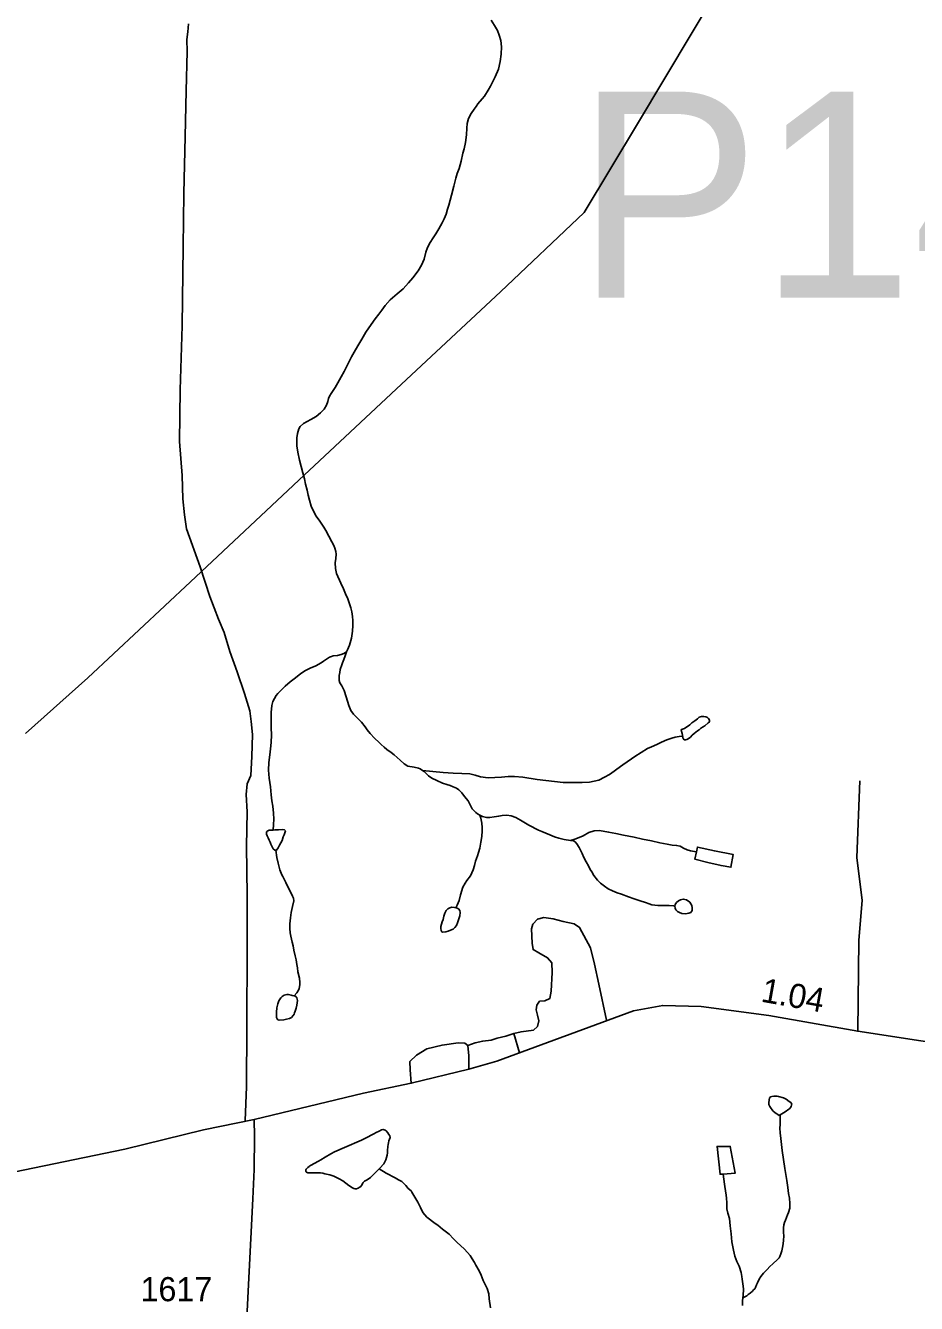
# Model space of a CAD drawing. Extents: x 2126262 to 2293712, y 749403 to 919119.
# Drawn here: x 2258590 to 2263203, y 853011 to 859625 of the extents above; entities that cross this region are included whole.
import ezdxf

# ---------------------------------------------------------------- set-up
doc = ezdxf.new("R2010")
doc.units = 0
for name, color, linetype in [('Exist Hydrographic Misc Water Feature', 7, 'Continuous'), ('Exist Hydrographic Pond Under 1500 Sq Ft', 7, 'Continuous'), ('Exist Road Non-System Type 51', 7, 'Continuous'), ('Exist Road Primary NC Attributed', 7, 'Continuous'), ('Exist Road Primary NC Service Mileage Hundredths English Label', 7, 'Continuous'), ('Exist Road Secondary Structure Pipe Number Label', 7, 'Continuous'), ('Exist Road Secondary Type 51 Attributed', 7, 'Continuous'), ('Exist Road Secondary Type 51 Number Label', 7, 'Continuous'), ('Exist Utilities Electrical Transmission Line', 7, 'Continuous')]:
    doc.layers.add(name, color=color, linetype=linetype)

msp = doc.modelspace()

# ---------------------------------------------------------------- linework, layer by layer
at = {"layer": 'Exist Hydrographic Misc Water Feature'}
for points in [[(2261000.5, 859653.4), (2261018.2, 859625.2), (2261032.8, 859599.3), (2261042.2, 859576.2), (2261050.4, 859547.4), (2261053.7, 859515.2), (2261051.9, 859477.5), (2261048.2, 859439.2), (2261038.8, 859399.1), (2261020.9, 859359.5), (2260997.3, 859310.7), (2260985.7, 859291.3), (2260966.1, 859260.5), (2260954.3, 859246.7), (2260932.4, 859220.2), (2260922.3, 859206.3), (2260912.5, 859191.8), (2260896.6, 859170.1), (2260883.3, 859144.8), (2260877.2, 859118.1), (2260875.4, 859094.2), (2260873.6, 859059.1), (2260867.9, 859019.9), (2260860.3, 858987.2), (2260854.6, 858964.4), (2260845.2, 858923.6), (2260835.3, 858886.1), (2260825.5, 858859)], [(2260825.5, 858859), (2260817.8, 858835.6), (2260807.4, 858793.1), (2260794.7, 858747.5), (2260781.1, 858695.3), (2260775.5, 858674.7), (2260767.4, 858648.7), (2260758, 858625.2), (2260747.8, 858604.8), (2260729.7, 858572.4), (2260715.1, 858547.4), (2260700.5, 858526.4), (2260684.9, 858502.1), (2260671.3, 858476.2), (2260663.2, 858451.7), (2260654, 858415.8), (2260640.5, 858385.6), (2260622.5, 858355.8), (2260594.6, 858319.3), (2260573.4, 858293.5), (2260545.2, 858262.9), (2260513.5, 858236.7), (2260477.7, 858205.3), (2260452.2, 858175.7), (2260434.9, 858152.1), (2260419.8, 858131.1), (2260400.6, 858107.8), (2260378.9, 858077.1), (2260352.6, 858039), (2260331.8, 858002.7), (2260315.9, 857976.8), (2260298.2, 857946.6), (2260276.7, 857910.3), (2260261.3, 857879.5), (2260239.4, 857834), (2260224.4, 857806.5), (2260207.1, 857776.3), (2260192.1, 857751.4), (2260172.5, 857721.3), (2260163.3, 857707.7), (2260158.8, 857695.3), (2260154.5, 857679), (2260148.9, 857661.1), (2260135.3, 857639.4), (2260117.2, 857620.7), (2260094.5, 857602.5), (2260067.6, 857586.7), (2260029.8, 857566.1), (2260012.1, 857550.1), (2260004, 857537.8), (2259998.6, 857514.3), (2259994.5, 857492.1), (2259995.3, 857450.4), (2259999.2, 857416.5), (2260007.8, 857376.3), (2260026.2, 857310.4), (2260033.4, 857279.7), (2260039.7, 857251.7), (2260047.2, 857219.7), (2260053.3, 857194), (2260059.3, 857168.6), (2260068.5, 857137.9), (2260080.1, 857112.4), (2260094.3, 857086.5), (2260114.4, 857059.2), (2260134.5, 857029.3), (2260144.9, 857011), (2260176.2, 856953.6), (2260185.6, 856933.8), (2260191.6, 856919.9), (2260195.8, 856903.4), (2260197.8, 856889.2), (2260196.4, 856867.3), (2260192.9, 856844.4), (2260194.6, 856815.5), (2260199.7, 856788.5), (2260221.6, 856739.5), (2260235.7, 856709.7), (2260246.4, 856684.2), (2260258, 856658.4), (2260265.7, 856636.9), (2260274.7, 856610.5), (2260278.5, 856590), (2260282.9, 856566), (2260285.2, 856546.3), (2260285.3, 856520), (2260283, 856489.9), (2260278, 856454.6), (2260266.8, 856418.1), (2260256.4, 856394.4), (2260251.6, 856384)], [(2260251.6, 856384), (2260238.6, 856375), (2260223.4, 856370.4), (2260205, 856365.2), (2260182.6, 856362.4), (2260174, 856360), (2260163.8, 856356.3), (2260148.5, 856345.1), (2260133.2, 856334.6), (2260121.2, 856326.6), (2260092.7, 856311.8), (2260063.5, 856298.3), (2260036.4, 856285.1), (2260013.7, 856269.8), (2259980.1, 856243.6), (2259960, 856227.6), (2259934.3, 856205.2), (2259906.5, 856178.6), (2259895.5, 856167.3), (2259888.1, 856157.6), (2259878.2, 856142.4), (2259871, 856126.8), (2259865.7, 856105), (2259861.6, 856069.6), (2259862, 856038.5), (2259862.3, 855990.2), (2259862.5, 855954.8), (2259861.1, 855914.8), (2259857.7, 855881.1), (2259853.8, 855850), (2259849.1, 855810.7), (2259848.2, 855770.7), (2259850.7, 855730.4), (2259857.3, 855684.3), (2259861.3, 855644.2), (2259865.6, 855612), (2259869.9, 855585), (2259874.4, 855548.8), (2259874.8, 855518.3), (2259874.2, 855489.8), (2259872.6, 855460.9)], [(2260251.6, 856384), (2260243.5, 856357.9), (2260234.9, 856335.8), (2260231.1, 856326), (2260227.2, 856315.6), (2260219.2, 856291.8), (2260216.3, 856276.4), (2260213.6, 856261.7), (2260213.8, 856235.5), (2260217.7, 856222.3), (2260227, 856207.3), (2260238.9, 856183.1), (2260250.7, 856150.1), (2260263.6, 856106.5), (2260273.5, 856080.7), (2260287.5, 856060.1), (2260307.5, 856042.3), (2260329.7, 856019.9), (2260348.2, 855994.9), (2260358.7, 855979.9), (2260374.4, 855961.6), (2260396.8, 855936.5), (2260420.6, 855913.7), (2260430.9, 855903.6), (2260446.7, 855889.5), (2260461.2, 855877.8), (2260483.2, 855862.5), (2260499.3, 855850.7), (2260514.8, 855836.3), (2260529.6, 855822.2), (2260549.9, 855804.4), (2260570, 855792.5), (2260602, 855786.9), (2260623.9, 855781.5), (2260633.9, 855777.4), (2260644.6, 855769.6)], [(2261992.5, 855947.6), (2261975, 855944.7), (2261954, 855941.9), (2261935.8, 855937.3), (2261910.4, 855928), (2261882.6, 855915.5), (2261858.1, 855904.5), (2261830.3, 855892.6), (2261810.4, 855882.5), (2261777.5, 855861.9), (2261744.9, 855841.9), (2261726.9, 855829.2), (2261683, 855798.9), (2261651.4, 855776.6), (2261637.7, 855766.4), (2261613.4, 855748.9), (2261587.9, 855734.6), (2261557.7, 855719.5), (2261510.3, 855709), (2261471.5, 855706.5), (2261418.7, 855707), (2261374.1, 855707.9), (2261328.3, 855712.1), (2261239.9, 855722.8), (2261164.1, 855734.2), (2261122.2, 855737.7), (2261089.7, 855738.4), (2261054.2, 855734.9), (2260984.6, 855730.8), (2260946.3, 855736.5), (2260918, 855745.9), (2260889.9, 855751.4), (2260848.3, 855753.3), (2260804.7, 855754.8), (2260752.3, 855758.5), (2260644.6, 855769.6)], [(2260644.6, 855769.6), (2260654, 855763.9), (2260664, 855753.8), (2260676.2, 855742.1), (2260694.3, 855730.2), (2260720.3, 855718.2), (2260748.2, 855704.5), (2260770.7, 855696.5), (2260788.6, 855691.2), (2260804.9, 855685.3), (2260820.5, 855677.4), (2260832.8, 855669), (2260849.5, 855653.2), (2260863.2, 855635.5), (2260881.4, 855611.5), (2260889.3, 855598.3), (2260902.9, 855571.7), (2260911.5, 855561.7), (2260921.8, 855552.3), (2260929.9, 855544.9), (2260942.2, 855538.8)], [(2260942.2, 855538.8), (2260948.1, 855522.2), (2260952.2, 855495.9), (2260954, 855474.6), (2260954.3, 855456.5), (2260953.1, 855428), (2260947.2, 855398.6), (2260941.3, 855368.2), (2260935.3, 855345.4), (2260930, 855328.4), (2260920.2, 855299.8), (2260914.5, 855277.9), (2260906.8, 855255.8), (2260893.1, 855224.2), (2260875.2, 855200), (2260865.4, 855185.5), (2260853.5, 855165), (2260841.8, 855125.3), (2260835.3, 855095.9), (2260825.3, 855071.5), (2260817.5, 855059.2)], [(2260942.2, 855538.8), (2260955.9, 855531.9), (2260976.1, 855526.6), (2260994.4, 855525.5), (2261015.8, 855529), (2261039.9, 855533.5), (2261058, 855535.7), (2261082.3, 855537.5), (2261103.9, 855535.4), (2261127.9, 855526.1), (2261152.3, 855512.4), (2261170.1, 855502.2), (2261196.3, 855486.9), (2261246.3, 855461.3), (2261262.6, 855453.4), (2261304.8, 855435.5), (2261328.9, 855425.8), (2261351.1, 855418.8), (2261378.8, 855412.6), (2261411.8, 855407.7)], [(2261411.8, 855407.7), (2261434.9, 855414.7), (2261455.8, 855422.5), (2261476.6, 855430.9), (2261506.5, 855447.7), (2261534.2, 855457.6), (2261562.5, 855458), (2261608.5, 855450.5), (2261646.4, 855443.1), (2261686.6, 855434.7), (2261740.8, 855423.8), (2261784.9, 855414), (2261830.6, 855404.9), (2261874.1, 855395.8), (2261912.9, 855387.4), (2261938.8, 855383.6), (2261961, 855381.5), (2261979, 855377.8), (2261997.2, 855367.6), (2262015.3, 855358.4), (2262033.3, 855353.8), (2262063.7, 855348.2)], [(2261411.8, 855407.7), (2261426.9, 855405), (2261435.6, 855399.9), (2261445.3, 855390.6), (2261457, 855370.6), (2261463.3, 855356.7), (2261471.4, 855339.2), (2261481.5, 855319.3), (2261492.5, 855296.1), (2261504.2, 855275.5), (2261513.7, 855257.3), (2261521.6, 855244.7), (2261532.7, 855225.7), (2261550.9, 855201.4), (2261566.3, 855186.3), (2261587, 855170.5), (2261606.7, 855157.6), (2261629.1, 855146.6), (2261653.8, 855136.3), (2261675.4, 855129.3), (2261711.5, 855115.4), (2261741.8, 855105.6), (2261772.1, 855095.1), (2261800.1, 855085.7), (2261818.6, 855078.7), (2261833.6, 855073.5), (2261848.3, 855071.6), (2261864, 855070.3), (2261879.8, 855070.9), (2261901.8, 855071.1), (2261921.8, 855070.7), (2261945.7, 855069.5), (2261952.5, 855067.8)], [(2259885.5, 855356.7), (2259890.3, 855318.9), (2259898.6, 855289.2), (2259907, 855254.5), (2259917.3, 855228.8), (2259921.4, 855221.5), (2259937.8, 855189), (2259941.6, 855180.7), (2259964, 855137.6), (2259972.1, 855119.4), (2259976.5, 855109.4), (2259978.5, 855094), (2259972.6, 855065.2), (2259964.8, 855033.6), (2259961.3, 855007.4), (2259957.7, 854975.3), (2259958.2, 854951.7), (2259960, 854929.4), (2259964.2, 854911.2), (2259970.5, 854881.6), (2259974.6, 854861.2), (2259978.8, 854839.8), (2259986.4, 854810.1), (2259991.2, 854788.7), (2259995.3, 854765.6), (2259997.5, 854747.5), (2259999.8, 854727.8), (2260008.2, 854693.8), (2260010.4, 854671.8), (2260010.5, 854659.4), (2260006.8, 854641.4), (2260002.7, 854631.6), (2259994.9, 854618), (2259980.4, 854602.6)], [(2262497.6, 853987.8), (2262497.8, 853936.3), (2262496.1, 853918.3), (2262498.3, 853894.3), (2262500.6, 853864.1), (2262507.2, 853802.3), (2262515.4, 853756.2), (2262522, 853708.5), (2262526.2, 853678.2), (2262532.5, 853646.9), (2262537, 853610.7), (2262540.9, 853580.2), (2262545.4, 853556.4), (2262547.7, 853528.5), (2262547.9, 853504.6), (2262541.2, 853481.1), (2262536, 853468.7), (2262524.6, 853442.7), (2262519.8, 853429.7), (2262516.6, 853418.3), (2262514.6, 853401.9), (2262515.1, 853376.7), (2262516.4, 853361.9), (2262515.5, 853334.7), (2262511.7, 853308.5), (2262505.9, 853282.4), (2262501.3, 853267.1), (2262496.1, 853254.1), (2262491.7, 853246.6), (2262484.3, 853237.9), (2262460.2, 853216.1), (2262444.5, 853201.7), (2262430.8, 853187.2), (2262411, 853167.3), (2262397.2, 853149.5), (2262388.7, 853135.6), (2262379.5, 853117.1), (2262375.3, 853107.3), (2262369.8, 853093.3), (2262365.7, 853086.9), (2262359.7, 853081.4), (2262354, 853075), (2262341.3, 853064.4), (2262332, 853056.4), (2262324, 853051), (2262314, 853044.6), (2262304.4, 853040.6)], [(2260420.7, 853707.2), (2260457, 853685.7), (2260503.4, 853660.2), (2260521.5, 853650), (2260537.5, 853642.4), (2260547.7, 853632.4), (2260559.6, 853620.6), (2260571.8, 853606.3), (2260586, 853594.5), (2260590.1, 853587.2), (2260606.3, 853561.3), (2260620.5, 853534.7), (2260634.7, 853507.5), (2260647, 853481.7), (2260667.1, 853457.7), (2260711.4, 853424), (2260725.3, 853416.1), (2260749.5, 853395.9), (2260784, 853369), (2260806.2, 853344.9), (2260824.1, 853327.1), (2260860.5, 853293.6), (2260878.8, 853275.2), (2260892.9, 853259.5), (2260902.7, 853241.9), (2260915.1, 853221.9), (2260921.1, 853209.7), (2260939.5, 853179.8), (2260949.5, 853156.6), (2260960.1, 853130.1), (2260980.6, 853088.7), (2260988.5, 853060.7), (2260990.9, 853034.4), (2260997.2, 852988.3)], [(2262202.2, 853680.7), (2262209, 853627.4), (2262211.1, 853615.9), (2262217.3, 853571.5), (2262219.3, 853555.7), (2262221.8, 853532), (2262221.8, 853499.9), (2262226.2, 853477.8), (2262234.5, 853449.7), (2262239, 853411.9), (2262243, 853371.5), (2262247.8, 853329.7), (2262256, 853285.9), (2262262, 853256.3), (2262272.5, 853228.2), (2262284.5, 853204.3), (2262295, 853170.3), (2262299.1, 853150.6), (2262301.1, 853136.7), (2262305.6, 853100.6), (2262307.6, 853084.8), (2262306.3, 853052), (2262304.4, 853040.6)], [(2262304.4, 853040.6), (2262302.4, 853024.2), (2262302.6, 853000.6)]]:
    msp.add_lwpolyline(points, dxfattribs=at)
at = {"layer": 'Exist Hydrographic Pond Under 1500 Sq Ft'}
for points in [[(2261992.5, 855947.6), (2261991.6, 855951.6), (2261989.8, 855961.5), (2261985.6, 855978), (2261987.3, 855982.2), (2262001.5, 855987.5), (2262029.1, 856005.9), (2262039.2, 856016.2), (2262055.1, 856026.7), (2262068.8, 856036.3), (2262078.8, 856044.9), (2262090.7, 856048.9), (2262102.5, 856048.7), (2262112.6, 856046.8), (2262121.1, 856043.4), (2262126.9, 856039), (2262131, 856030.7), (2262130.8, 856020.9), (2262125.4, 856015.4), (2262107.1, 856001), (2262095.1, 855993.1), (2262085.4, 855986.7), (2262077.4, 855980.3), (2262069.5, 855974.6), (2262061.5, 855968.2), (2262051.8, 855960.2), (2262041.8, 855952.2), (2262033.7, 855942.5), (2262025.7, 855936.1), (2262018.1, 855932.3), (2262013.7, 855929.8), (2262007.8, 855927.6), (2262001.9, 855927.8), (2261995.8, 855933.5), (2261993.7, 855941.7), (2261992.5, 855947.6)], [(2259872.6, 855460.9), (2259860.8, 855460.5), (2259851, 855460.7), (2259844, 855457.6), (2259839.7, 855453.4), (2259837.3, 855447.9), (2259837.4, 855440.3), (2259841.5, 855430.4), (2259845.9, 855420.5), (2259851.5, 855408.2), (2259855.9, 855398.3), (2259860, 855388.4), (2259865.9, 855374.1), (2259871.6, 855364.2), (2259880, 855356.8), (2259885.5, 855356.7)], [(2259885.5, 855356.7), (2259889.5, 855357.3), (2259897.9, 855368.6), (2259904.8, 855383.2), (2259917.8, 855407.5), (2259924.4, 855425.4), (2259929.2, 855436.8), (2259934.4, 855452.4), (2259935.2, 855457.3), (2259931, 855461.4), (2259919.2, 855463.2), (2259900.2, 855462), (2259881.2, 855461.7), (2259872.6, 855460.9)], [(2262063.7, 855348.2), (2262055.3, 855310.7), (2262123.5, 855292.8), (2262191.8, 855277.6), (2262242.1, 855268.4), (2262254.6, 855334.4), (2262157.2, 855352.8), (2262068.8, 855372.7), (2262063.7, 855348.2)], [(2260817.5, 855059.2), (2260824.6, 855057.4), (2260832.4, 855053.3), (2260838.5, 855045), (2260840.6, 855034.1), (2260838.6, 855017.1), (2260833.3, 855000.8), (2260826.3, 854981.3), (2260820.5, 854967.3), (2260813.4, 854956.9), (2260803.4, 854948.9), (2260789.5, 854942.7), (2260778.9, 854938), (2260765.7, 854935), (2260749.9, 854932.7), (2260745.7, 854934.4), (2260741.5, 854940.4), (2260740.1, 854950.9), (2260740.7, 854962.4), (2260742.9, 854973.8), (2260747.1, 854986.2), (2260751.6, 854998.2), (2260756.2, 855015.5), (2260761.1, 855030.8), (2260768.6, 855044.8), (2260776.3, 855052.8), (2260786.3, 855059.2), (2260796.8, 855061.2), (2260810.3, 855061), (2260817.5, 855059.2)], [(2261952.5, 855067.8), (2261954, 855056.9), (2261958, 855048), (2261966.1, 855039.6), (2261976.1, 855033.5), (2261988.2, 855030), (2262006.5, 855027.9), (2262024.3, 855030.2), (2262034.2, 855033.9), (2262041.9, 855044.6), (2262041.9, 855058.4), (2262039.5, 855069.9), (2262030, 855087.5), (2262013.2, 855100), (2261995.3, 855103.6), (2261981.8, 855100), (2261971.5, 855095.2), (2261961.1, 855085.6), (2261953.7, 855075), (2261952.5, 855067.8)], [(2259980.4, 854602.6), (2259985, 854601.8), (2259988.9, 854599.1), (2259995.3, 854591.8), (2259997.3, 854579.3), (2259996.7, 854567.1), (2259994.5, 854554.1), (2259991.6, 854540), (2259985.7, 854523.8), (2259983.2, 854515.6), (2259980.1, 854508.4), (2259976, 854501), (2259966, 854491.4), (2259956, 854485), (2259940.2, 854481.4), (2259926.4, 854479.1), (2259902.4, 854476.3), (2259896.2, 854479), (2259892, 854484.7), (2259889.9, 854490.6), (2259889.2, 854505.4), (2259889.5, 854518.5), (2259891.6, 854540.5), (2259895.3, 854561.7), (2259901.2, 854576.3), (2259911.3, 854592.5), (2259918.7, 854599.9), (2259929, 854606.9), (2259942.8, 854609.3), (2259951, 854609.1), (2259965.1, 854607.2), (2259971, 854605.4), (2259980.4, 854602.6)], [(2262497.6, 853987.8), (2262515.2, 853998.2), (2262529.1, 854006.8), (2262537.1, 854012.6), (2262545.1, 854018.9), (2262551.1, 854024.4), (2262554.9, 854030.9), (2262557, 854036.7), (2262557.4, 854040.7), (2262556.8, 854044.9), (2262553, 854050.6), (2262544.6, 854056.7), (2262529.4, 854067.5), (2262514.8, 854074.4), (2262488.7, 854082.4), (2262480.6, 854084.2), (2262474.7, 854084.4), (2262464.5, 854083.6), (2262454.6, 854082.2), (2262446.7, 854080), (2262442.6, 854073.6), (2262440.8, 854066.1), (2262438.8, 854048.1), (2262439, 854039.9), (2262443.3, 854029.9), (2262447.2, 854024.3), (2262459.6, 854008.3), (2262471.6, 853998.2), (2262479.6, 853992.4), (2262485.4, 853988), (2262491.6, 853984), (2262497.6, 853987.8)], [(2260420.7, 853707.2), (2260409.3, 853694.9), (2260389.6, 853676.6), (2260375.5, 853662.8), (2260359.5, 853651), (2260345.3, 853643.8), (2260340.6, 853639.9), (2260337.6, 853636.7), (2260335.9, 853632.5), (2260329.7, 853620.5), (2260326, 853616.3), (2260317.7, 853610.9), (2260311.7, 853606.8), (2260304.1, 853604.6), (2260300.5, 853603.7), (2260295.9, 853603.8), (2260289.7, 853605.6), (2260281.9, 853610), (2260263.8, 853621.8), (2260232.8, 853645.5), (2260213.3, 853655.7), (2260185.7, 853669.4), (2260165.6, 853677), (2260139.4, 853682.5), (2260129, 853684.3), (2260117.5, 853686.2), (2260103.1, 853686.5), (2260085.4, 853686.2), (2260069.7, 853686.6), (2260060.8, 853686.7), (2260051.6, 853687.6), (2260045.1, 853690.3), (2260043.2, 853692), (2260041.6, 853695.3), (2260041.3, 853697.6), (2260041.4, 853701.9), (2260043.2, 853705.8), (2260045.2, 853708.4), (2260049.2, 853712.2), (2260051.2, 853713.8), (2260057.9, 853720.3), (2260061.9, 853722.8), (2260068.8, 853725.9), (2260084.8, 853734.5), (2260106.6, 853746.5), (2260118.6, 853754.4), (2260140.6, 853768.7), (2260171.1, 853785.2), (2260190.3, 853795.6), (2260241.9, 853817.5), (2260329.7, 853856.6), (2260350.6, 853866.7), (2260393.7, 853888.8), (2260405.3, 853896.1), (2260421.2, 853903), (2260433.1, 853909.3), (2260441, 853911.7), (2260447.2, 853910), (2260451.1, 853907.3), (2260457.3, 853903.9), (2260465.3, 853893.9), (2260471.3, 853885.5), (2260476.1, 853878.2), (2260477.9, 853869), (2260471.6, 853852.1), (2260469.8, 853842.3), (2260467.6, 853834.1), (2260466.1, 853822.7), (2260465.3, 853816.1), (2260464.5, 853808.6), (2260464.2, 853795.5), (2260464.1, 853789.9), (2260462.2, 853777.5), (2260454.5, 853754), (2260444.6, 853733.6), (2260424.7, 853711), (2260420.7, 853707.2)], [(2262202.2, 853680.7), (2262264.3, 853684.3), (2262239, 853823.6), (2262171.1, 853823.3), (2262186.5, 853679.4), (2262202.2, 853680.7)]]:
    msp.add_lwpolyline(points, dxfattribs=at)
at = {"layer": 'Exist Road Non-System Type 51'}
msp.add_line((2261117.7, 854407.5), (2261148.3, 854308), dxfattribs=at)
for points in [[(2259434.2, 859633.3), (2259430.6, 859593.2), (2259424.9, 859553.1), (2259425.7, 859491.1), (2259421.6, 859287.2), (2259415.7, 859051.2), (2259408.6, 858755.2), (2259405, 858479.4), (2259401, 858071.6), (2259390.1, 857739.5), (2259386.5, 857471.6), (2259400.3, 857295.8), (2259403.4, 857175.9), (2259412.2, 857092), (2259422.7, 857020.2), (2259494.6, 856822.9), (2259544, 856669.5), (2259589.2, 856552), (2259617.7, 856484.2), (2259646.7, 856384.5), (2259685.7, 856280.9), (2259722.7, 856167.3), (2259751.5, 856077.6), (2259757.9, 856023.6), (2259764.7, 855955.9), (2259761.8, 855841.8), (2259756.7, 855743.7), (2259737, 855699.7), (2259731.7, 855645.7), (2259736.4, 855555.8), (2259734.1, 855377.7), (2259736.4, 855123.9), (2259737, 854851.9), (2259734.9, 854444.1), (2259733.8, 854132.2), (2259727.4, 853958.4)], [(2262899.1, 854419.7), (2262905.3, 854890.6), (2262922, 855095.6), (2262894.1, 855319), (2262910.8, 855715.5)], [(2261598.2, 854476.2), (2261559, 854664.1), (2261536.7, 854767.5), (2261514.4, 854851.2), (2261458.6, 854957.4), (2261431.4, 854976.2), (2261374.2, 854987.4), (2261322.6, 855001.3), (2261273.7, 855008.3), (2261240.3, 854999.9), (2261216.5, 854974.8), (2261209.6, 854949.7), (2261213.7, 854875.7), (2261217.9, 854842.2), (2261247.2, 854825.4), (2261293.3, 854800.3), (2261314.2, 854773.8), (2261317, 854723.5), (2261311.4, 854626.4), (2261304.4, 854588.7), (2261277.9, 854577.6), (2261251.4, 854574.8), (2261237.4, 854555.2), (2261234.7, 854530.1), (2261241.6, 854502.2), (2261247.2, 854472.8), (2261240.2, 854443.5), (2261219.3, 854425.4), (2261155.4, 854417.3), (2261117.7, 854407.5)], [(2261117.7, 854407.5), (2261077.3, 854394.9), (2261031.2, 854383.8), (2261000.5, 854374), (2260957.3, 854368.4), (2260918.2, 854360), (2260880.6, 854346.1)], [(2260880.6, 854346.1), (2260864.1, 854358.8), (2260829.2, 854360.2), (2260746.9, 854347.7), (2260667.4, 854328.1), (2260614.4, 854296), (2260579.5, 854262.5), (2260580.9, 854219.2), (2260586.6, 854150.5)], [(2260880.6, 854346.1), (2260884.7, 854291.6), (2260886, 854222.8)]]:
    msp.add_lwpolyline(points, dxfattribs=at)
at = {"layer": 'Exist Road Primary NC Attributed'}
for points in [[(2259772.8, 853963.6), (2260340, 854098.7), (2260586.6, 854150.5), (2260886, 854222.8), (2261029.7, 854264.7), (2261737.7, 854525.1), (2261889.7, 854553), (2262088.5, 854548.1), (2262438.7, 854502), (2262899.1, 854419.7), (2263900.7, 854266.1), (2264100.2, 854250.7), (2264263.4, 854252.1), (2264746.8, 854271), (2265146.2, 854302.4)], [(2254520, 854465.5), (2254716.9, 854430.9), (2255136.8, 854320.6), (2255605.6, 854197.7), (2256018.5, 854077.6), (2257004.8, 853836.1), (2257521, 853693.7), (2257893.4, 853616.9), (2258098.5, 853607.1), (2258311.9, 853639.2), (2258476.6, 853679.7), (2259102.9, 853809.6), (2259511.3, 853908.8), (2259772.8, 853963.6)]]:
    msp.add_lwpolyline(points, dxfattribs=at)
at = {"layer": 'Exist Road Secondary Type 51 Attributed'}
msp.add_lwpolyline([(2259772.8, 853963.6), (2259775.6, 853875.7), (2259774.2, 853703.9), (2259767.3, 853553.1), (2259736.6, 852971.1), (2259710.8, 852490.1), (2259705.2, 852367.3), (2259691.9, 852303.8), (2259633.3, 852024.5), (2259524.5, 851636.4), (2259443.6, 851337.6), (2259346.2, 850971.2), (2259259.7, 850543.9), (2259201.2, 850218.6), (2259165, 849894.7), (2259156.6, 849696.5), (2259153.8, 849623.9)], dxfattribs=at)
at = {"layer": 'Exist Utilities Electrical Transmission Line'}
msp.add_lwpolyline([(2265705, 865661.7), (2265334.8, 865060.5), (2264726.6, 864043.2), (2264252.1, 863261), (2263913.6, 862702.2), (2263698.9, 862340.1), (2263238.3, 861574.3), (2262766, 860792.1), (2262325, 860064.2), (2261758.1, 859117.2), (2261482.6, 858656.8), (2261048.6, 858246.9), (2260563.1, 857792.5), (2260031.9, 857297.8), (2259443.4, 856746.4), (2258912.3, 856249.7), (2258589.6, 855961.5)], dxfattribs=at)

# ---------------------------------------------------------------- texts
at = {"layer": 'Exist Road Primary NC Service Mileage Hundredths English Label'}
msp.add_text('1.04', height=125, rotation=349.85497, dxfattribs=at).set_placement((2262393.4, 854573.6))
at = {"layer": 'Exist Road Secondary Structure Pipe Number Label'}
msp.add_text('P141', height=1066.27, dxfattribs=at).set_placement((2261440.7, 858217.1))
at = {"layer": 'Exist Road Secondary Type 51 Number Label'}
msp.add_text('1617', height=125, dxfattribs=at).set_placement((2259184.7, 853022.2))

doc.saveas('drawing.dxf')
